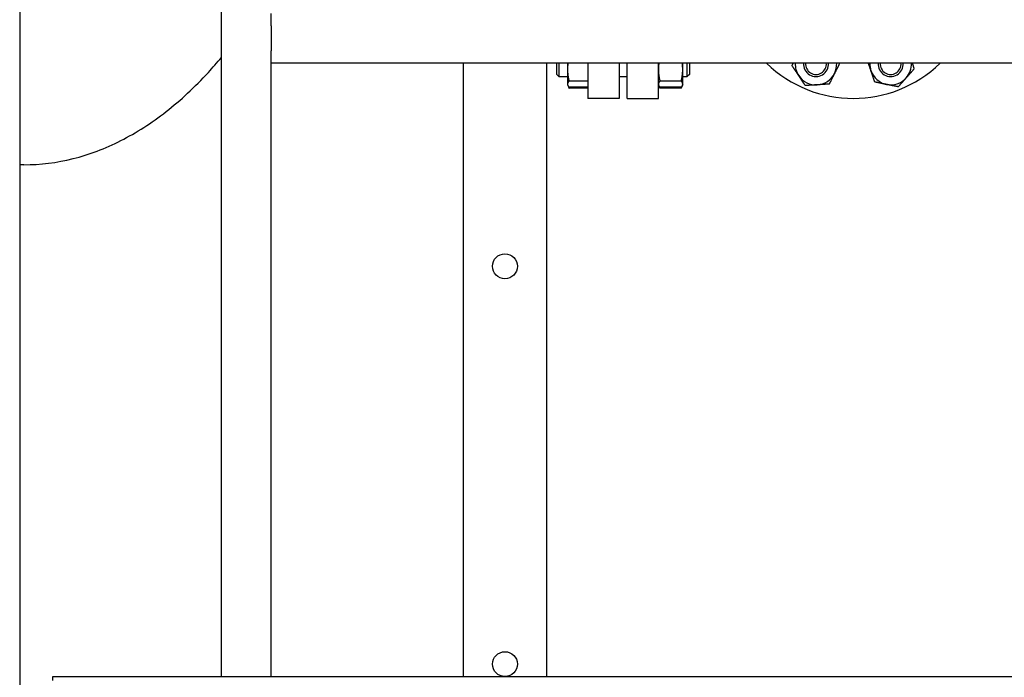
# Model space of a CAD drawing. Header units: inches. Extents: x 24 to 1128, y -69 to 748.
# Tile 507 of 656: x 741 to 771, y 275 to 295. Entities that reach past the tile are written whole.
import ezdxf

# ---------------------------------------------------------------- set-up
doc = ezdxf.new("R2010")
doc.units = ezdxf.units.IN
doc.header["$LTSCALE"] = 32
doc.header["$MEASUREMENT"] = 0
doc.layers.add('Visible (ANSI)', color=7, linetype='Continuous', lineweight=30)

msp = doc.modelspace()

# ---------------------------------------------------------------- linework, layer by layer
at = {"layer": 'Visible (ANSI)'}
for p, q in [((741.28063, 339.23367), (741.28063, 176.36817)), ((747.36063, 274.85867), (747.36063, 310.60867)), ((748.86063, 294.48367), (748.86063, 294.85867)), ((748.86063, 294.48367), (748.86063, 293.73367)), ((748.86063, 293.35867), (748.86063, 293.73367)), ((748.86063, 274.85867), (748.86063, 293.35867)), ((785.36063, 293.35867), (748.86063, 293.35867)), ((754.65563, 274.85867), (754.65563, 293.35867)), ((757.15563, 293.35867), (757.15563, 274.85867)), ((757.46513, 293.01746), (757.46513, 293.35867)), ((757.52763, 293.35867), (757.52763, 292.95496)), ((757.79113, 293.35867), (757.79113, 293.1682)), ((758.40563, 293.35867), (758.40563, 292.29617)), ((759.34563, 293.35867), (759.34563, 292.29617)), ((759.59013, 292.29617), (759.59013, 293.35867)), ((760.53013, 292.29617), (760.53013, 293.35867)), ((761.26413, 293.1682), (761.26413, 293.35867)), ((761.40263, 292.95496), (761.40263, 293.35867)), ((761.46513, 293.35867), (761.46513, 293.01746)), ((757.46513, 293.01746), (757.52763, 292.95496)), ((757.52763, 292.95496), (757.79113, 292.95496)), ((757.79113, 293.1682), (757.79113, 292.72626)), ((759.34563, 292.95496), (759.59013, 292.95496)), ((761.26413, 292.72626), (761.26413, 293.1682)), ((761.26413, 292.95496), (761.40263, 292.95496)), ((761.46513, 293.01746), (761.40263, 292.95496)), ((757.79113, 292.72626), (757.79113, 292.70496)), ((757.79113, 292.70496), (757.80141, 292.68292)), ((757.80141, 292.68292), (757.83622, 292.60828)), ((758.40563, 292.81965), (757.83622, 292.81965)), ((758.40563, 292.63287), (757.83622, 292.63287)), ((758.40563, 292.60828), (757.83622, 292.60828)), ((760.53013, 292.70496), (760.54041, 292.68292)), ((760.54041, 292.68292), (760.57522, 292.60828)), ((761.21905, 292.81965), (760.57522, 292.81965)), ((761.21905, 292.63287), (760.57522, 292.63287)), ((761.21905, 292.60828), (760.57522, 292.60828)), ((761.25385, 292.68292), (761.21905, 292.60828)), ((761.26413, 292.70496), (761.25385, 292.68292)), ((761.26413, 292.70496), (761.26413, 292.72626)), ((759.34563, 292.29617), (758.40563, 292.29617)), ((759.59013, 292.29617), (760.53013, 292.29617)), ((741.40563, 290.29617), (741.28063, 290.29617)), ((742.28063, 274.85867), (787.28063, 274.85867)), ((742.28063, 274.73765), (742.28063, 274.85867))]:
    msp.add_line(p, q, dxfattribs=at)
for centre in [(755.90563, 287.23367), (755.90563, 287.23367), (755.90563, 275.23367), (755.90563, 275.23367)]:
    msp.add_circle(centre, 0.375, dxfattribs=at)
for centre, radius, start, end in [((766.40513, 296.04617), 3.75, 225.779956, 314.220044), ((765.28004, 293.32996), 0.625, 177.367518, 213.497711), ((765.28004, 293.32996), 0.37513, 175.611263, 4.388737), ((765.28004, 293.32996), 0.375, 175.609778, 4.390222), ((765.28004, 293.32996), 0.3125, 174.729458, 5.270542), ((765.28004, 293.32996), 0.625, 333.497711, 2.632482), ((767.53022, 293.32996), 0.625, 177.367518, 198.497711), ((767.53022, 293.32996), 0.37513, 175.611263, 4.388737), ((767.53022, 293.32996), 0.375, 175.609778, 4.390222), ((767.53022, 293.32996), 0.3125, 174.729458, 5.270542), ((767.53022, 293.32996), 0.625, 318.497711, 2.632482), ((765.28004, 293.32996), 0.625, 213.497711, 273.497711), ((765.28004, 293.32996), 0.625, 273.497711, 333.497711), ((767.53022, 293.32996), 0.625, 198.497711, 258.497711), ((767.53022, 293.32996), 0.625, 258.497711, 318.497711)]:
    msp.add_arc(centre, radius, start, end, dxfattribs=at)
msp.add_open_spline([(741.40563, 290.29617), (741.90299, 290.29617), (742.40023, 290.35832), (743.37918, 290.60303), (743.86082, 290.78541), (744.79822, 291.26149), (745.25408, 291.55508), (746.13461, 292.24425), (746.55937, 292.63983), (747.09998, 293.22678), (747.23125, 293.37632), (747.36063, 293.53071)], degree=3, knots=[0, 0, 0, 0, 0.124338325, 0.124338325, 0.24867665, 0.24867665, 0.373014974, 0.373014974, 0.497353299, 0.497353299, 0.537971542, 0.537971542, 0.537971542, 0.537971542], dxfattribs=at)
for points, weights in [([(757.80529, 293.35867), (757.79113, 293.26118), (757.79113, 293.1682)], [1.01865040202, 1.02146861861, 1]), ([(760.54429, 293.35867), (760.53013, 293.26118), (760.53013, 293.1682)], [1.01865040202, 1.02146861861, 1]), ([(761.26413, 293.1682), (761.26413, 293.26118), (761.24997, 293.35867)], [1, 1.02146861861, 1.01865040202]), ([(764.5597, 293.28593), (764.57831, 293.32326), (764.59597, 293.35867)], [1, 1.0079494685, 1.01256897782]), ([(764.75885, 292.98502), (764.66642, 293.12468), (764.5597, 293.28593)], [1, 1.0379548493, 1]), ([(765.99275, 293.35867), (765.911, 293.19472), (765.83937, 293.05107)], [1.00312196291, 1.03632377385, 1]), ([(766.93751, 293.13167), (766.90084, 293.24129), (766.86157, 293.35867)], [1, 1.02589242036, 1.01645773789]), ([(768.17967, 293.35867), (768.20703, 293.27687), (768.23742, 293.18605)], [1.01896232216, 1.01844206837, 1]), ([(757.79113, 293.1682), (757.79113, 293.00644), (757.83622, 292.81965)], [1, 1.0379548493, 1]), ([(760.53013, 293.1682), (760.53013, 293.00644), (760.57522, 292.81965)], [1, 1.0379548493, 1]), ([(761.21905, 292.81965), (761.26413, 293.00644), (761.26413, 293.1682)], [1, 1.0379548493, 1]), ([(764.958, 292.68411), (764.85128, 292.84537), (764.75885, 292.98502)], [1, 1.0379548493, 1]), ([(765.83937, 293.05107), (765.76464, 292.9012), (765.67835, 292.72814)], [1, 1.0379548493, 1]), ([(767.052, 292.78947), (766.99064, 292.97286), (766.93751, 293.13167)], [1, 1.0379548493, 1]), ([(767.9983, 292.91581), (767.88733, 292.79039), (767.75919, 292.64556)], [1, 1.0379548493, 1]), ([(768.23742, 293.18605), (768.10928, 293.04123), (767.9983, 292.91581)], [1, 1.0379548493, 1]), ([(757.83622, 292.81965), (757.79113, 292.7696), (757.79113, 292.72626)], [1, 1.0379548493, 1]), ([(757.79113, 292.72626), (757.79113, 292.68292), (757.83622, 292.63287)], [1, 1.0379548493, 1]), ([(757.81515, 292.65926), (757.82395, 292.63459), (757.83622, 292.60828)], [1.01477953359, 1.01005189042, 1]), ([(760.57522, 292.81965), (760.53013, 292.7696), (760.53013, 292.72626)], [1, 1.0379548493, 1]), ([(760.53013, 292.72626), (760.53013, 292.68292), (760.57522, 292.63287)], [1, 1.0379548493, 1]), ([(760.55415, 292.65926), (760.56295, 292.63459), (760.57522, 292.60828)], [1.01477953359, 1.01005189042, 1]), ([(761.26413, 292.72626), (761.26413, 292.7696), (761.21905, 292.81965)], [1, 1.0379548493, 1]), ([(761.21905, 292.63287), (761.26413, 292.68292), (761.26413, 292.72626)], [1, 1.0379548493, 1]), ([(761.21905, 292.60828), (761.23132, 292.63459), (761.24012, 292.65926)], [1, 1.01005189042, 1.01477953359]), ([(765.31817, 292.70613), (765.15102, 292.69591), (764.958, 292.68411)], [1, 1.0379548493, 1]), ([(765.67835, 292.72814), (765.48533, 292.71634), (765.31817, 292.70613)], [1, 1.0379548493, 1]), ([(767.40559, 292.71752), (767.24149, 292.75091), (767.052, 292.78947)], [1, 1.0379548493, 1]), ([(767.75919, 292.64556), (767.5697, 292.68412), (767.40559, 292.71752)], [1, 1.0379548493, 1])]:
    msp.add_rational_spline(points, weights, degree=2, dxfattribs=at)

doc.saveas('drawing.dxf')
